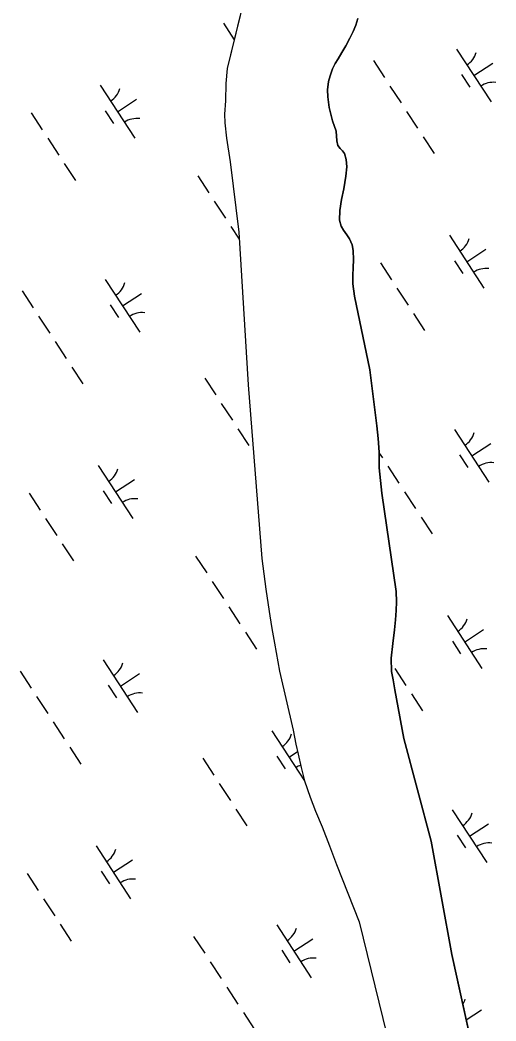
# Model space of a CAD drawing. Extents: x 3945642 to 3966284, y 206476 to 228921.
# Drawn here: x 3958071 to 3958448, y 211293 to 212086 of the extents above; entities that cross this region are included whole.
import ezdxf

# ---------------------------------------------------------------- set-up
doc = ezdxf.new("R2010")
doc.units = 0
doc.layers.add('V-TOPO-SHOR', color=7, linetype='Continuous')
doc.layers.add('V-WETL-SWMP', color=7, linetype='Continuous')

msp = doc.modelspace()

# ---------------------------------------------------------------- linework, layer by layer
at = {"layer": 'V-TOPO-SHOR'}
for points in [[(3958255.92, 212132.78), (3958235.15, 212047.43), (3958233.99, 212035.77), (3958233.62, 212021.98), (3958232.97, 212011.39), (3958233.21, 212004.45), (3958234.52, 211992.29), (3958237.55, 211973.76), (3958244.31, 211917.91), (3958251.59, 211797.22), (3958262.41, 211659.5), (3958265.55, 211635.42), (3958267.61, 211622.96), (3958268.85, 211614.33), (3958270.43, 211604.32), (3958272.48, 211592.6), (3958276.44, 211570.35), (3958287.4, 211523.67), (3958289.43, 211512.49), (3958291.29, 211504.72), (3958293.74, 211494.19), (3958296.3, 211483.67), (3958300.72, 211470.61), (3958305, 211459.58), (3958310.26, 211447.19), (3958316.22, 211432.24), (3958321.75, 211417.28), (3958339.73, 211371.91), (3958361.57, 211282.38)], [(3958338.54, 212087.17), (3958336.94, 212081.8), (3958334.79, 212076.84), (3958332.33, 212071.45), (3958328.92, 212065.51), (3958325.82, 212060.32), (3958322.93, 212055.24), (3958320.65, 212051.46), (3958318.6, 212047.15), (3958316.56, 212041.76), (3958315.26, 212037.25), (3958314.54, 212030.72), (3958314.86, 212025.17), (3958315.88, 212016.64), (3958318.44, 212006.12), (3958321.38, 211997.84), (3958321.85, 211990.16), (3958322.77, 211986.65), (3958324.53, 211984.33), (3958326.38, 211982.34), (3958328.02, 211980.34), (3958329.4, 211975.45), (3958329.94, 211969.8), (3958329.12, 211962.41), (3958327.51, 211952.23), (3958325.53, 211943.86), (3958324.21, 211935.08), (3958324.15, 211927.49), (3958325.31, 211922.7), (3958327.19, 211919.43), (3958329.82, 211915.95), (3958332.02, 211912.58), (3958333.93, 211907.91), (3958334.88, 211903.34), (3958335.02, 211895.97), (3958334.92, 211889.88), (3958334.62, 211883.67), (3958334.54, 211877.05), (3958335.9, 211867.25), (3958347.94, 211809.04), (3958353.62, 211764.71), (3958354.77, 211754.69), (3958355.52, 211743.8), (3958355.44, 211731.41), (3958357.44, 211711.36), (3958368.79, 211633.59), (3958369.06, 211625.27), (3958368.88, 211618.32), (3958368.38, 211611.15), (3958367.57, 211603.23), (3958366.18, 211592.41), (3958364.91, 211580.74), (3958365.33, 211570.17), (3958366.53, 211563.68), (3958367.97, 211555.69), (3958369.29, 211548.45), (3958374.92, 211517.15), (3958396.6, 211435.74), (3958412.89, 211345.99), (3958437.74, 211233.65)]]:
    msp.add_lwpolyline(points, dxfattribs=at)
at = {"layer": 'V-WETL-SWMP'}
for p, q in [((3958255.91, 212132.78), (3958235.15, 212047.43)), ((3958336.94, 212081.8), (3958338.54, 212087.17)), ((3958232.02, 212083.49), (3958240.7, 212070.25)), ((3958332.33, 212071.45), (3958334.79, 212076.84)), ((3958334.79, 212076.84), (3958336.94, 212081.8)), ((3958328.92, 212065.51), (3958332.33, 212071.45)), ((3958322.93, 212055.24), (3958325.82, 212060.32)), ((3958325.82, 212060.32), (3958328.92, 212065.51)), ((3958416.64, 212062.86), (3958444.04, 212021.04)), ((3958320.65, 212051.46), (3958322.93, 212055.24)), ((3958350.84, 212053.74), (3958359.61, 212040.36)), ((3958430.34, 212041.95), (3958445.39, 212051.81)), ((3958235.15, 212047.43), (3958233.99, 212035.77)), ((3958316.56, 212041.76), (3958318.6, 212047.15)), ((3958318.6, 212047.15), (3958320.65, 212051.46)), ((3958314.54, 212030.72), (3958315.26, 212037.25)), ((3958315.26, 212037.25), (3958316.56, 212041.76)), ((3958420.6, 212042.74), (3958427.17, 212032.7)), ((3958134.43, 212034.25), (3958161.82, 211992.43)), ((3958233.99, 212035.77), (3958233.62, 212021.98)), ((3958314.86, 212025.17), (3958314.54, 212030.72)), ((3958364, 212033.66), (3958372.76, 212020.28)), ((3958148.13, 212013.34), (3958163.18, 212023.21)), ((3958233.62, 212021.98), (3958232.97, 212011.39)), ((3958315.88, 212016.64), (3958314.86, 212025.17)), ((3958079.73, 212012.42), (3958088.5, 211999.03)), ((3958138.38, 212014.13), (3958144.96, 212004.09)), ((3958318.44, 212006.12), (3958315.88, 212016.64)), ((3958377.15, 212013.59), (3958385.92, 212000.2)), ((3958232.97, 212011.39), (3958233.21, 212004.45)), ((3958233.21, 212004.45), (3958234.52, 211992.29)), ((3958321.38, 211997.84), (3958318.44, 212006.12)), ((3958321.85, 211990.16), (3958321.38, 211997.84)), ((3958092.88, 211992.34), (3958101.65, 211978.96)), ((3958234.52, 211992.29), (3958237.55, 211973.76)), ((3958322.77, 211986.65), (3958321.85, 211990.16)), ((3958390.3, 211993.51), (3958399.07, 211980.13)), ((3958324.53, 211984.33), (3958322.77, 211986.65)), ((3958326.38, 211982.34), (3958324.53, 211984.33)), ((3958328.02, 211980.34), (3958326.38, 211982.34)), ((3958237.55, 211973.76), (3958244.31, 211917.91)), ((3958329.4, 211975.45), (3958328.02, 211980.34)), ((3958329.94, 211969.8), (3958329.4, 211975.45)), ((3958106.04, 211972.26), (3958114.8, 211958.88)), ((3958329.12, 211962.41), (3958329.94, 211969.8)), ((3958211.71, 211962.59), (3958220.47, 211949.2)), ((3958327.51, 211952.23), (3958329.12, 211962.41)), ((3958325.53, 211943.86), (3958327.51, 211952.23)), ((3958224.86, 211942.51), (3958233.62, 211929.13)), ((3958324.21, 211935.07), (3958325.53, 211943.86)), ((3958324.15, 211927.49), (3958324.21, 211935.07)), ((3958325.31, 211922.7), (3958324.15, 211927.49)), ((3958238.01, 211922.44), (3958244.65, 211912.3)), ((3958244.31, 211917.91), (3958251.59, 211797.22)), ((3958327.19, 211919.43), (3958325.31, 211922.7)), ((3958329.82, 211915.95), (3958327.19, 211919.43)), ((3958332.02, 211912.58), (3958329.82, 211915.95)), ((3958333.93, 211907.91), (3958332.02, 211912.58)), ((3958411.08, 211915.49), (3958438.48, 211873.66)), ((3958334.88, 211903.34), (3958333.93, 211907.91)), ((3958335.02, 211895.97), (3958334.88, 211903.34)), ((3958424.78, 211894.57), (3958439.84, 211904.44)), ((3958334.93, 211889.88), (3958335.02, 211895.97)), ((3958356.39, 211893.65), (3958365.16, 211880.26)), ((3958415.04, 211895.36), (3958421.62, 211885.33)), ((3958334.62, 211883.68), (3958334.93, 211889.88)), ((3958138.36, 211880.56), (3958165.76, 211838.74)), ((3958334.54, 211877.05), (3958334.62, 211883.68)), ((3958072.57, 211871.44), (3958081.33, 211858.05)), ((3958335.9, 211867.25), (3958334.54, 211877.05)), ((3958369.54, 211873.57), (3958378.31, 211860.19)), ((3958152.06, 211859.65), (3958167.12, 211869.51)), ((3958347.94, 211809.04), (3958335.9, 211867.25)), ((3958142.32, 211860.44), (3958148.89, 211850.4)), ((3958085.72, 211851.36), (3958094.49, 211837.98)), ((3958382.7, 211853.5), (3958391.46, 211840.11)), ((3958098.87, 211831.28), (3958107.64, 211817.9)), ((3958112.02, 211811.21), (3958120.79, 211797.83)), ((3958353.62, 211764.71), (3958347.94, 211809.04)), ((3958217.25, 211802.5), (3958226.02, 211789.11)), ((3958251.59, 211797.22), (3958262.41, 211659.5)), ((3958230.41, 211782.42), (3958239.17, 211769.04)), ((3958243.56, 211762.35), (3958252.33, 211748.96)), ((3958354.77, 211754.69), (3958353.62, 211764.71)), ((3958415.02, 211761.79), (3958442.42, 211719.97)), ((3958355.52, 211743.81), (3958354.77, 211754.69)), ((3958428.72, 211740.88), (3958443.78, 211750.74)), ((3958355.44, 211731.41), (3958355.52, 211743.81)), ((3958355.52, 211743.06), (3958357.99, 211739.28)), ((3958418.98, 211741.67), (3958425.55, 211731.63)), ((3958132.81, 211733.18), (3958160.21, 211691.36)), ((3958357.44, 211711.36), (3958355.44, 211731.41)), ((3958362.38, 211732.59), (3958371.15, 211719.21)), ((3958146.51, 211712.27), (3958161.56, 211722.13)), ((3958078.11, 211711.35), (3958086.88, 211697.96)), ((3958136.77, 211713.06), (3958143.34, 211703.02)), ((3958368.79, 211633.59), (3958357.44, 211711.36)), ((3958375.53, 211712.52), (3958384.3, 211699.13)), ((3958091.27, 211691.27), (3958100.03, 211677.89)), ((3958388.68, 211692.44), (3958397.45, 211679.06)), ((3958104.42, 211671.19), (3958113.19, 211657.81)), ((3958210.09, 211661.52), (3958218.85, 211648.13)), ((3958262.41, 211659.5), (3958265.55, 211635.42)), ((3958223.24, 211641.44), (3958232.01, 211628.06)), ((3958265.55, 211635.42), (3958267.61, 211622.96)), ((3958369.06, 211625.27), (3958368.79, 211633.59)), ((3958368.88, 211618.32), (3958369.06, 211625.27)), ((3958236.39, 211621.37), (3958245.16, 211607.98)), ((3958267.61, 211622.96), (3958268.85, 211614.33)), ((3958368.38, 211611.15), (3958368.88, 211618.32)), ((3958268.85, 211614.33), (3958270.43, 211604.32)), ((3958367.57, 211603.23), (3958368.38, 211611.15)), ((3958409.47, 211614.42), (3958436.87, 211572.59)), ((3958249.54, 211601.29), (3958258.31, 211587.91)), ((3958270.43, 211604.32), (3958272.48, 211592.6)), ((3958366.18, 211592.41), (3958367.57, 211603.23)), ((3958423.17, 211593.5), (3958438.22, 211603.37)), ((3958272.48, 211592.6), (3958276.44, 211570.35)), ((3958364.91, 211580.74), (3958366.18, 211592.41)), ((3958413.42, 211594.29), (3958420, 211584.26)), ((3958136.74, 211579.49), (3958164.14, 211537.67)), ((3958365.33, 211570.17), (3958364.91, 211580.74)), ((3958070.95, 211570.37), (3958079.72, 211556.98)), ((3958150.44, 211558.58), (3958165.5, 211568.44)), ((3958276.44, 211570.35), (3958287.4, 211523.66)), ((3958366.53, 211563.68), (3958365.33, 211570.17)), ((3958367.93, 211572.5), (3958376.69, 211559.12)), ((3958367.97, 211555.69), (3958366.53, 211563.68)), ((3958140.7, 211559.37), (3958147.28, 211549.33)), ((3958369.29, 211548.45), (3958367.97, 211555.69)), ((3958084.1, 211550.29), (3958092.87, 211536.91)), ((3958374.92, 211517.15), (3958369.29, 211548.45)), ((3958381.08, 211552.43), (3958389.85, 211539.04)), ((3958097.25, 211530.21), (3958106.02, 211516.83)), ((3958270.33, 211523.26), (3958296.33, 211483.57)), ((3958287.4, 211523.66), (3958289.43, 211512.49)), ((3958396.6, 211435.74), (3958374.92, 211517.15)), ((3958110.4, 211510.14), (3958119.17, 211496.75)), ((3958284.03, 211502.35), (3958290.8, 211506.79)), ((3958289.43, 211512.49), (3958291.29, 211504.72)), ((3958215.64, 211501.43), (3958224.4, 211488.04)), ((3958274.29, 211503.14), (3958280.86, 211493.1)), ((3958291.29, 211504.72), (3958293.74, 211494.19)), ((3958293.74, 211494.19), (3958296.3, 211483.67)), ((3958228.79, 211481.35), (3958237.56, 211467.97)), ((3958296.3, 211483.67), (3958300.72, 211470.61)), ((3958300.72, 211470.61), (3958305, 211459.58)), ((3958241.94, 211461.27), (3958250.71, 211447.89)), ((3958305, 211459.58), (3958310.26, 211447.19)), ((3958413.4, 211460.72), (3958440.8, 211418.9)), ((3958427.1, 211439.81), (3958442.16, 211449.67)), ((3958310.26, 211447.19), (3958316.22, 211432.24)), ((3958412.89, 211345.99), (3958396.6, 211435.74)), ((3958417.36, 211440.6), (3958423.93, 211430.56)), ((3958131.19, 211432.11), (3958158.59, 211390.29)), ((3958316.22, 211432.24), (3958321.75, 211417.28)), ((3958144.89, 211411.2), (3958159.95, 211421.06)), ((3958076.5, 211410.27), (3958085.26, 211396.89)), ((3958135.15, 211411.99), (3958141.72, 211401.95)), ((3958321.75, 211417.28), (3958339.73, 211371.91)), ((3958089.65, 211390.2), (3958098.42, 211376.82)), ((3958339.73, 211371.91), (3958361.57, 211282.38)), ((3958102.8, 211370.12), (3958111.57, 211356.74)), ((3958274.26, 211369.57), (3958301.66, 211327.75)), ((3958208.47, 211360.45), (3958217.24, 211347.06)), ((3958287.96, 211348.66), (3958303.02, 211358.52)), ((3958278.22, 211349.45), (3958284.8, 211339.41)), ((3958221.62, 211340.37), (3958230.39, 211326.99)), ((3958437.74, 211233.66), (3958412.89, 211345.99)), ((3958234.77, 211320.3), (3958243.54, 211306.91)), ((3958247.92, 211300.22), (3958256.69, 211286.84)), ((3958424.33, 211294.26), (3958436.6, 211302.3))]:
    msp.add_line(p, q, dxfattribs=at)
for centre, start, end in [((3958415.4, 212065.19), 302.45745, 344.00111), ((3958445.67, 212018.98), 82.45745, 124.00111), ((3958133.19, 212036.58), 302.45745, 344.00111), ((3958163.46, 211990.37), 82.45745, 124.00111), ((3958409.85, 211917.81), 302.45745, 344.00111), ((3958440.12, 211871.6), 82.45745, 124.00111), ((3958137.12, 211882.88), 302.45745, 344.00111), ((3958167.39, 211836.67), 82.45745, 124.00111), ((3958413.78, 211764.12), 302.45745, 344.00111), ((3958444.05, 211717.91), 82.45745, 124.00111), ((3958131.57, 211735.51), 302.45745, 344.00111), ((3958161.84, 211689.3), 82.45745, 124.00111), ((3958408.23, 211616.74), 302.45745, 344.00111), ((3958438.5, 211570.53), 82.45745, 124.00111), ((3958135.5, 211581.81), 302.45745, 344.00111), ((3958165.78, 211535.6), 82.45745, 124.00111), ((3958269.09, 211525.59), 302.45745, 344.00111), ((3958299.36, 211479.38), 109.98856, 124.00111), ((3958412.16, 211463.05), 302.45745, 344.00111), ((3958442.44, 211416.84), 82.45745, 124.00111), ((3958129.95, 211434.44), 302.45745, 344.00111), ((3958160.22, 211388.23), 82.45745, 124.00111), ((3958273.02, 211371.89), 302.45745, 344.00111), ((3958303.3, 211325.68), 82.45745, 124.00111), ((3958406.61, 211315.67), 328.48443, 344.00111)]:
    msp.add_arc(centre, 17.62, start, end, dxfattribs=at)

doc.saveas('drawing.dxf')
